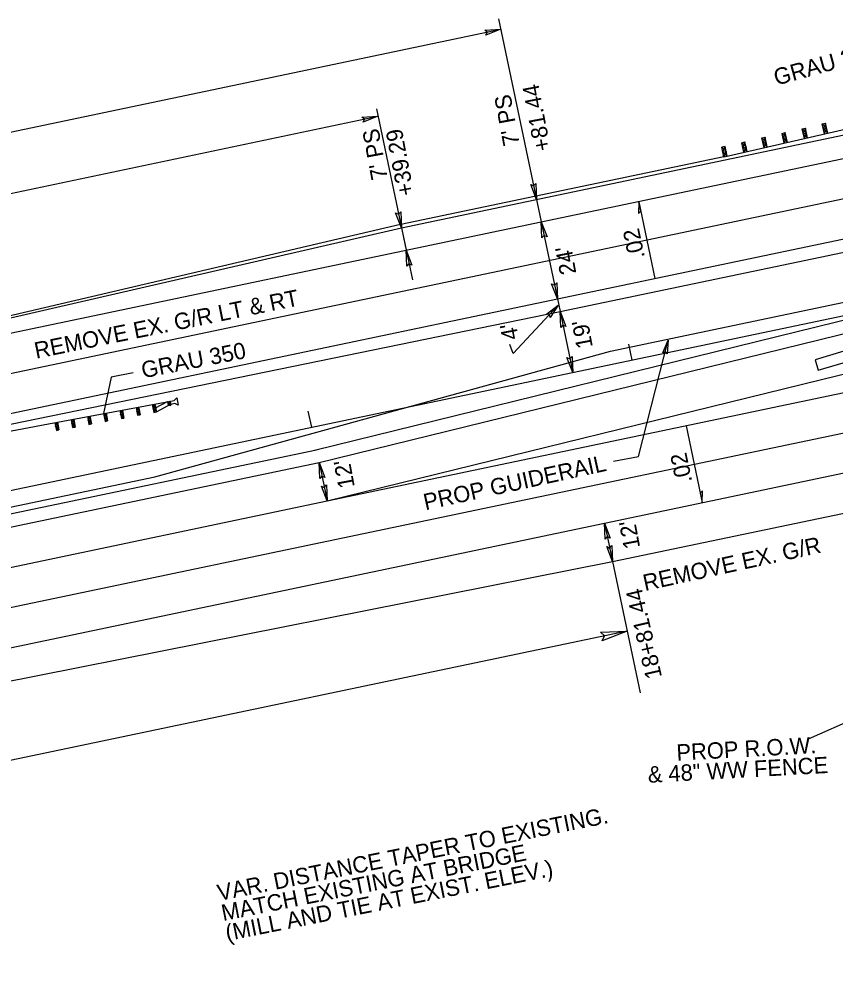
# Model space of a CAD drawing. Extents: x 2389694 to 2405615, y 546931 to 573532.
# Drawn here: x 2390411.6 to 2390660.7, y 552379.6 to 552668.5 of the extents above; entities that cross this region are included whole.
import ezdxf

# ---------------------------------------------------------------- set-up
doc = ezdxf.new("R2010")
doc.units = 0
for name, color, linetype in [('Old_Level_11', 7, 'Continuous'), ('Old_Level_22', 7, 'Continuous'), ('Prop Cable Guiderail Double Face', 7, 'Continuous'), ('Prop Dimension', 7, 'Continuous'), ('Prop Dimension Text', 7, 'Continuous'), ('Prop DSN Text', 7, 'Continuous'), ('Prop EOT', 7, 'Continuous'), ('Prop GRAU 350 Approach CELL', 7, 'Continuous'), ('Prop Guardrail', 7, 'Continuous'), ('Prop Guardrail Anchor Unit CELL', 7, 'Continuous'), ('Prop Horizontal Alignment', 7, 'Continuous'), ('Prop Horizontal Alignment Tick Small', 7, 'Continuous'), ('Prop Lane Arrow Left Turn CELL', 7, 'Continuous'), ('Prop Lane Lines', 7, 'Continuous'), ('Prop Super Arrow 1 Lane CELL', 7, 'Continuous'), ('Prop Superelevation Label', 7, 'Continuous')]:
    doc.layers.add(name, color=color, linetype=linetype)

# ---------------------------------------------------------------- blocks, each defined once
blk = doc.blocks.new('350 GRAU TR')
at = {"layer": 'Prop Guardrail Anchor Unit CELL'}
for p, q in [((0.45, -0.01), (47.19, -0.94)), ((2.99, -0.06), (2.93, -3.06)), ((3.96, -1.58), (2.93, -3.06)), ((2.93, -3.06), (3.93, -3.08)), ((2.96, -1.56), (3.99, -0.08)), ((2.96, -1.56), (3.96, -1.58)), ((3.93, -3.08), (2.96, -1.56)), ((2.99, -0.06), (3.99, -0.08)), ((3.96, -1.58), (2.99, -0.06)), ((3.99, -0.08), (3.93, -3.08)), ((3.99, -0.08), (3.96, -1.58)), ((9.29, -0.19), (9.23, -3.24)), ((10.26, -1.73), (9.23, -3.24)), ((9.23, -3.24), (10.23, -3.26)), ((9.26, -1.71), (10.29, -0.21)), ((9.26, -1.71), (10.26, -1.73)), ((10.23, -3.26), (9.26, -1.71)), ((9.29, -0.19), (10.26, -1.73)), ((10.29, -0.21), (10.23, -3.26)), ((15.59, -0.31), (15.53, -3.36)), ((16.56, -1.86), (15.53, -3.36)), ((15.53, -3.36), (16.53, -3.38)), ((15.56, -1.84), (16.59, -0.33)), ((15.56, -1.84), (16.56, -1.86)), ((16.53, -3.38), (15.56, -1.84)), ((15.59, -0.31), (16.56, -1.86)), ((16.59, -0.33), (16.53, -3.38)), ((21.89, -0.44), (21.83, -3.47)), ((22.86, -1.98), (21.83, -3.47)), ((21.83, -3.47), (22.83, -3.49)), ((21.86, -1.96), (22.89, -0.46)), ((21.86, -1.96), (22.86, -1.98)), ((22.83, -3.49), (21.86, -1.96)), ((21.89, -0.44), (22.89, -0.46)), ((21.89, -0.44), (22.86, -1.98)), ((22.89, -0.46), (22.83, -3.49)), ((28.19, -0.56), (28.13, -3.7)), ((29.16, -2.15), (28.13, -3.7)), ((28.16, -2.13), (29.19, -0.58)), ((28.16, -2.13), (29.16, -2.15)), ((29.13, -3.72), (28.16, -2.13)), ((28.19, -0.56), (29.16, -2.15)), ((29.19, -0.58), (29.13, -3.72)), ((34.49, -0.69), (34.43, -3.69)), ((35.46, -2.21), (34.43, -3.69)), ((34.46, -2.19), (35.49, -0.71)), ((34.46, -2.19), (35.46, -2.21)), ((35.43, -3.71), (34.46, -2.19)), ((34.49, -0.69), (35.46, -2.21)), ((35.49, -0.71), (35.43, -3.71)), ((40.79, -0.82), (40.73, -3.88)), ((41.76, -2.37), (40.73, -3.88)), ((40.76, -2.35), (41.79, -0.84)), ((40.76, -2.35), (41.76, -2.37)), ((41.73, -3.9), (40.76, -2.35)), ((40.79, -0.82), (41.76, -2.37)), ((41.79, -0.84), (41.73, -3.9)), ((41.73, -3.9), (46.66, -2.43)), ((41.76, -2.37), (46.69, -0.93)), ((46.69, -0.93), (46.66, -2.43)), ((47.69, -0.95), (46.66, -2.43)), ((46.66, -2.43), (47.16, -2.44)), ((46.66, -2.43), (47.66, -2.45)), ((47.66, -2.45), (46.69, -0.93)), ((47.22, -1.63), (47.22, -1.02)), ((47.22, -1.02), (49.27, -1.02)), ((47.22, -2.24), (47.22, -1.63)), ((49.26, -2.25), (47.22, -2.24)), ((47.69, -0.95), (47.66, -2.45)), ((50.44, -3.11), (49.26, -2.25)), ((49.27, -1.02), (50.45, -0.17)), ((50.45, -0.17), (50.44, -3.11)), ((28.13, -3.7), (29.13, -3.72)), ((34.43, -3.69), (35.43, -3.71)), ((40.73, -3.88), (41.73, -3.9))]:
    blk.add_line(p, q, dxfattribs=at)
blk = doc.blocks.new('TERM')
at = {"layer": 'Old_Level_11'}
blk.add_lwpolyline([(-0.01375, 0.00225), (0, 0), (-0.01375, -0.0025), (-0.012, 0)], close=True, dxfattribs=at)

msp = doc.modelspace()

# ---------------------------------------------------------------- linework, layer by layer
at = {"layer": 'Prop Cable Guiderail Double Face'}
for p, q in [((2390592.08, 552567.02), (2390668.8, 552583.11)), ((2390453, 552528.65), (2390592.08, 552567.02)), ((2390306.71, 552497.96), (2390453, 552528.65))]:
    msp.add_line(p, q, dxfattribs=at)
at = {"layer": 'Prop Dimension'}
for p, q in [((2390557.96, 552668.52), (2390570.96, 552606.53)), ((2390225.52, 552595.47), (2390558.62, 552665.35)), ((2390520.65, 552641.08), (2390529.71, 552597.87)), ((2390218.95, 552575.38), (2390521.13, 552638.78)), ((2390528.28, 552604.72), (2390531.65, 552588.8)), ((2390570.96, 552606.53), (2390575.89, 552583.04)), ((2390575.89, 552583.04), (2390576.71, 552579.12)), ((2390562.36, 552566.33), (2390576.19, 552581.14)), ((2390576.71, 552579.12), (2390580.61, 552560.53)), ((2390562.36, 552566.33), (2390561.38, 552569.13)), ((2390503.17, 552533.04), (2390505.63, 552521.3)), ((2390590.26, 552514.53), (2390592.73, 552502.78)), ((2390592.73, 552502.78), (2390601.15, 552462.66)), ((2390597.19, 552481.53), (2390299.45, 552419.07))]:
    msp.add_line(p, q, dxfattribs=at)
for points in [[(2390553.74, 552665.13), (2390558.62, 552665.35), (2390554.07, 552663.56), (2390554.49, 552664.47)], [(2390516.25, 552638.56), (2390521.13, 552638.78), (2390516.58, 552636.99), (2390517, 552637.9)], [(2390569.32, 552618.26), (2390569.53, 552613.38), (2390567.75, 552617.93), (2390568.66, 552617.51)], [(2390528.07, 552609.61), (2390528.28, 552604.72), (2390526.5, 552609.28), (2390527.41, 552608.86)], [(2390571.17, 552601.64), (2390570.96, 552606.53), (2390572.74, 552601.97), (2390571.83, 552602.39)], [(2390529.92, 552592.99), (2390529.71, 552597.87), (2390531.49, 552593.32), (2390530.58, 552593.74)], [(2390575.69, 552587.92), (2390575.89, 552583.04), (2390574.12, 552587.59), (2390575.02, 552587.17)], [(2390572.55, 552578.38), (2390576.19, 552581.14), (2390573.68, 552577.29), (2390573.49, 552578.25)], [(2390576.92, 552574.24), (2390576.71, 552579.12), (2390578.49, 552574.57), (2390577.58, 552574.99)], [(2390580.41, 552565.41), (2390580.61, 552560.53), (2390578.84, 552565.08), (2390579.75, 552564.66)], [(2390503.37, 552528.16), (2390503.17, 552533.04), (2390504.94, 552528.48), (2390504.03, 552528.91)], [(2390505.43, 552526.18), (2390505.63, 552521.3), (2390503.86, 552525.85), (2390504.76, 552525.43)], [(2390590.47, 552509.64), (2390590.26, 552514.53), (2390592.04, 552509.97), (2390591.13, 552510.4)], [(2390592.52, 552507.67), (2390592.73, 552502.78), (2390590.95, 552507.34), (2390591.86, 552506.92)], [(2390589.05, 552481.19), (2390597.19, 552481.53), (2390589.59, 552478.57), (2390590.3, 552480.08)]]:
    msp.add_lwpolyline(points, close=True, dxfattribs=at)
at = {"layer": 'Prop DSN Text'}
for p, q in [((2390600.66, 552534.91), (2390609.76, 552570.37)), ((2390439.69, 552559.07), (2390437.33, 552547.96)), ((2390446.42, 552560.41), (2390439.69, 552559.07)), ((2390593.03, 552533.45), (2390600.66, 552534.91)), ((2390652.56, 552448.6), (2390691.44, 552465.86))]:
    msp.add_line(p, q, dxfattribs=at)
at = {"layer": 'Prop EOT'}
for p, q in [((2390528.28, 552604.72), (2390692.03, 552639.08)), ((2390570.96, 552606.53), (2390664.65, 552626.18)), ((2390575.89, 552583.04), (2390725.14, 552614.35)), ((2390576.71, 552579.12), (2390725.97, 552610.43)), ((2390227.33, 552535.41), (2390528.28, 552604.72)), ((2390354.24, 552561.06), (2390570.96, 552606.53)), ((2390501.81, 552536.83), (2390729.13, 552592.69)), ((2390502.77, 552532.95), (2390730.08, 552588.81)), ((2390359.17, 552537.57), (2390575.89, 552583.04)), ((2390249.33, 552512.12), (2390576.71, 552579.12)), ((2390590.26, 552514.53), (2390739.52, 552545.84)), ((2390365.33, 552508.21), (2390502.35, 552536.96)), ((2390366.15, 552504.3), (2390503.17, 552533.04)), ((2390592.73, 552502.78), (2390741.98, 552534.09)), ((2390373.54, 552469.06), (2390590.26, 552514.53)), ((2390285.51, 552441.93), (2390592.73, 552502.78))]:
    msp.add_line(p, q, dxfattribs=at)
at = {"layer": 'Prop GRAU 350 Approach CELL'}
for p, q in [((2390627.2, 552626.5), (2390675.97, 552637.61)), ((2390656.74, 552636.44), (2390657.72, 552636.67)), ((2390657.44, 552633.39), (2390656.74, 552636.44)), ((2390658.06, 552635.14), (2390656.74, 552636.44)), ((2390657.72, 552636.67), (2390657.09, 552634.91)), ((2390658.41, 552633.61), (2390657.72, 552636.67)), ((2390644.47, 552633.56), (2390645.45, 552633.78)), ((2390645.15, 552630.59), (2390644.47, 552633.56)), ((2390645.79, 552632.29), (2390644.47, 552633.56)), ((2390645.45, 552633.78), (2390644.81, 552632.07)), ((2390646.12, 552630.81), (2390645.45, 552633.78)), ((2390650.62, 552634.95), (2390651.59, 552635.17)), ((2390651.29, 552631.99), (2390650.62, 552634.95)), ((2390651.93, 552633.69), (2390650.62, 552634.95)), ((2390651.59, 552635.17), (2390650.96, 552633.47)), ((2390650.96, 552633.47), (2390651.93, 552633.69)), ((2390651.29, 552631.99), (2390651.93, 552633.69)), ((2390652.27, 552632.21), (2390651.59, 552635.17)), ((2390657.09, 552634.91), (2390658.06, 552635.14)), ((2390657.09, 552634.91), (2390658.41, 552633.61)), ((2390657.44, 552633.39), (2390658.06, 552635.14)), ((2390632.19, 552630.71), (2390633.17, 552630.93)), ((2390632.86, 552627.79), (2390632.19, 552630.71)), ((2390633.5, 552629.47), (2390632.19, 552630.71)), ((2390633.17, 552630.93), (2390632.53, 552629.25)), ((2390633.84, 552628.01), (2390633.17, 552630.93)), ((2390638.33, 552632.16), (2390639.3, 552632.39)), ((2390639, 552629.19), (2390638.33, 552632.16)), ((2390639.64, 552630.9), (2390638.33, 552632.16)), ((2390639.3, 552632.39), (2390638.67, 552630.68)), ((2390638.67, 552630.68), (2390639.64, 552630.9)), ((2390638.67, 552630.68), (2390639.98, 552629.41)), ((2390639, 552629.19), (2390639.64, 552630.9)), ((2390639.98, 552629.41), (2390639.3, 552632.39)), ((2390644.81, 552632.07), (2390645.79, 552632.29)), ((2390644.81, 552632.07), (2390646.12, 552630.81)), ((2390645.15, 552630.59), (2390645.79, 552632.29)), ((2390650.96, 552633.47), (2390652.27, 552632.21)), ((2390651.29, 552631.99), (2390652.27, 552632.21)), ((2390627.09, 552629.54), (2390626.11, 552629.34)), ((2390626.72, 552626.4), (2390626.11, 552629.34)), ((2390626.11, 552629.34), (2390627.39, 552628.07)), ((2390626.41, 552627.87), (2390627.09, 552629.54)), ((2390626.41, 552627.87), (2390627.39, 552628.07)), ((2390627.69, 552626.6), (2390626.41, 552627.87)), ((2390627.39, 552628.07), (2390626.72, 552626.4)), ((2390627.69, 552626.6), (2390627.09, 552629.54)), ((2390632.53, 552629.25), (2390633.5, 552629.47)), ((2390632.53, 552629.25), (2390633.84, 552628.01)), ((2390633.5, 552629.47), (2390632.86, 552627.79)), ((2390632.86, 552627.79), (2390633.84, 552628.01)), ((2390633.84, 552628.01), (2390633.5, 552629.47)), ((2390626.72, 552626.4), (2390627.69, 552626.6))]:
    msp.add_line(p, q, dxfattribs=at)
at = {"layer": 'Prop Guardrail'}
for p, q in [((2390626.72, 552626.4), (2390528.07, 552605.7)), ((2390528.05, 552605.7), (2390263.85, 552543.95)), ((2390273.12, 552516.96), (2390420.54, 552544.83))]:
    msp.add_line(p, q, dxfattribs=at)
at = {"layer": 'Prop Horizontal Alignment'}
msp.add_line((2389717.95, 552379.55), (2390729.87, 552591.84), dxfattribs=at)
at = {"layer": 'Prop Horizontal Alignment Tick Small'}
for p, q in [((2390598.78, 552564.34), (2390597.75, 552569.23)), ((2390500.91, 552543.81), (2390499.88, 552548.7))]:
    msp.add_line(p, q, dxfattribs=at)
at = {"layer": 'Prop Lane Arrow Left Turn CELL'}
for p, q in [((2390663.33, 552567), (2390654.56, 552564.39)), ((2390654.56, 552564.39), (2390655.5, 552561.23)), ((2390655.5, 552561.23), (2390665.61, 552564.24))]:
    msp.add_line(p, q, dxfattribs=at)
at = {"layer": 'Prop Lane Lines'}
for p, q in [((2390234.62, 552523.7), (2390722.68, 552626.09)), ((2390505.63, 552521.3), (2390732.94, 552577.16)), ((2390505.63, 552521.3), (2390734.59, 552569.33)), ((2390371.08, 552480.81), (2390737.05, 552557.58)), ((2390368.61, 552492.55), (2390505.63, 552521.3))]:
    msp.add_line(p, q, dxfattribs=at)
at = {"layer": 'Prop Super Arrow 1 Lane CELL'}
for p, q in [((2390600.74, 552612.69), (2390605.65, 552589.28)), ((2390615.19, 552544.28), (2390620.11, 552520.79))]:
    msp.add_line(p, q, dxfattribs=at)
for points in [[(2390600.74, 552612.69), (2390600.67, 552609.1), (2390601.34, 552609.81)], [(2390620.11, 552520.79), (2390620.18, 552524.38), (2390619.51, 552523.68)]]:
    msp.add_lwpolyline(points, close=True, dxfattribs=at)

# ---------------------------------------------------------------- block references
at = {"layer": 'Prop DSN Text', "xscale": 300.00000000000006, "yscale": 299.99999999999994, "rotation": 75.61524656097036}
msp.add_blockref('TERM', (2390609.76, 552570.37), dxfattribs=at)
at = {"layer": 'Prop Guardrail Anchor Unit CELL', "xscale": 0.8, "yscale": 0.7999999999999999, "rotation": 11.748089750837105}
msp.add_blockref('350 GRAU TR', (2390420.18, 552544.76), dxfattribs=at)

# ---------------------------------------------------------------- texts
at = {"layer": 'Old_Level_11'}
for s, p in [('+81.44', (2390573.89, 552628.63)), ("7' PS", (2390564.43, 552630.26)), ("7' PS", (2390524.16, 552619.84)), ('+39.29', (2390532.19, 552614.98))]:
    msp.add_text(s, height=5, rotation=100.6192, dxfattribs=at).set_placement(p)
at = {"layer": 'Old_Level_22'}
for s, p in [('VAR. DISTANCE TAPER TO EXISTING.', (2390472.66, 552399.12)), ('MATCH EXISTING AT BRIDGE', (2390473.89, 552392.99)), ('(MILL AND TIE AT EXIST. ELEV.)', (2390475.12, 552386.86))]:
    msp.add_text(s, height=5, rotation=11.3251, dxfattribs=at).set_placement(p)
at = {"layer": 'Prop Dimension Text'}
for s, rotation, p in [('GRAU 350', 15.4024, (2390642.74, 552648.14)), ("24'", 100.6192, (2390581.71, 552590.88)), ("19'", 100.6192, (2390586.75, 552568.34)), ("4'", 100.6192, (2390564.12, 552570.95)), ('GRAU 350', 11.0784, (2390449.44, 552558.75)), ("12'", 100.6192, (2390514.09, 552525.65)), ("12'", 100.6192, (2390601.19, 552507.14)), ('18+81.44', 102.9063, (2390607.87, 552467.58))]:
    msp.add_text(s, height=5, rotation=rotation, dxfattribs=at).set_placement(p)
at = {"layer": 'Prop DSN Text'}
for s, rotation, p in [('REMOVE EX. G/R LT & RT', 11.4682, (2390416.81, 552564.71)), ('PROP GUIDERAIL', 12.3027, (2390535.62, 552518.43)), ('REMOVE EX. G/R', 12.3027, (2390602.63, 552493.78)), ('PROP R.O.W.', 3.1353, (2390612.38, 552441.95)), ('& 48" WW FENCE', 3.1353, (2390603.62, 552435.21))]:
    msp.add_text(s, height=5, rotation=rotation, dxfattribs=at).set_placement(p)
at = {"layer": 'Prop Superelevation Label'}
for p in [(2390602.64, 552595.78), (2390617.1, 552527.3)]:
    msp.add_text('.02', height=5, rotation=101.848, dxfattribs=at).set_placement(p)

doc.saveas('drawing.dxf')
